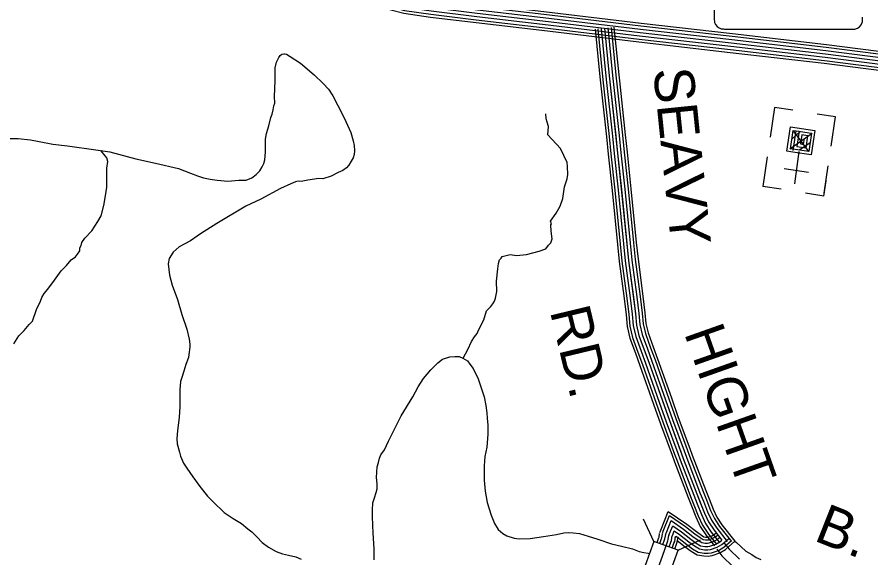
# Model space of a CAD drawing. Extents: x 1551132 to 1791609, y 378168 to 563823.
# Drawn here: x 1682181 to 1690071, y 432585 to 437580 of the extents above; entities that cross this region are included whole.
import ezdxf

# ---------------------------------------------------------------- set-up
doc = ezdxf.new("R2010")
doc.units = 0
for name, color, linetype in [('DESIGN - ROW - Right-of-Way and Easement Labels', 7, 'Continuous'), ('DESIGN - ROW - Slope Lines', 7, 'Continuous'), ('DESIGN - TRANSPORTATION - Text', 7, 'Continuous'), ('DESIGN - UTILITIES - Cable (Underground) with Text', 7, 'Continuous'), ('SURVEY - CENTERLINE - Preliminary Text', 7, 'Continuous'), ('SURVEY - DRAINAGE - Storm Sewer', 7, 'Continuous'), ('SURVEY - PROPERTY - Owners', 7, 'Continuous'), ('SURVEY - TRANSPORTATION - Roads', 7, 'Continuous')]:
    doc.layers.add(name, color=color, linetype=linetype)

msp = doc.modelspace()

# ---------------------------------------------------------------- linework, layer by layer
at = {"layer": 'DESIGN - ROW - Slope Lines'}
for p, q in [((1688621.645, 438410.304), (1688621.663, 437578.518)), ((1688728.058, 437469.186), (1689884.665, 437469.211))]:
    msp.add_line(p, q, dxfattribs=at)
for centre, radius, start, end in [((1688895.755, 437577.81), 274.065, 179.85275, 189.8963889), ((1688712.285, 437559.775), 91.27, 198.5723806, 254.4317917), ((1689906.114, 437557.603), 89.389, 280.9255333, 342.7445611), ((1689925.166, 437548.771), 68.632, 345.0701194, 358.7436306), ((1689047.44, 437584.656), 947.081, 357.7373417, 359.7127861), ((1688731.882, 437831.538), 362.376, 263.0109194, 269.3986278), ((1689895.119, 438003.943), 534.837, 268.8795444, 272.9943)]:
    msp.add_arc(centre, radius, start, end, dxfattribs=at)
at = {"layer": 'DESIGN - TRANSPORTATION - Text'}
for points in [[(1682027.031, 436459.927), (1682189.435, 436459.927), (1682306.282, 436446.035), (1682384.122, 436431.093), (1682511.878, 436407.551), (1682647.724, 436391.926), (1682907.343, 436354.808), (1683039.14, 436335.225), (1683278.468, 436272.315), (1683460.022, 436230.114), (1683671.509, 436181.554), (1683783.039, 436138.178), (1683848.788, 436115.378), (1683904.57, 436094.685), (1683966.435, 436081.943), (1684030.342, 436073.177), (1684128.248, 436064.001), (1684230.362, 436072.802), (1684296.386, 436074.018), (1684350.626, 436095.402), (1684390.958, 436124.961), (1684425.358, 436160.587), (1684445.782, 436198.388), (1684462.115, 436228.231), (1684470.498, 436262.173), (1684475.273, 436332.192), (1684475.99, 436396.26), (1684476.607, 436452.312), (1684485.19, 436504.271), (1684505.964, 436574.107), (1684526.839, 436651.942), (1684537.189, 436683.859), (1684545.638, 436723.802), (1684554.063, 436761.745), (1684562.305, 436783.67), (1684560.996, 436845.764), (1684564.621, 436991.884), (1684565.93, 437110.004), (1684576.53, 437163.939), (1684586.729, 437181.839), (1684599.021, 437207.723), (1684613.22, 437225.574), (1684626.078, 437236.091), (1684644.686, 437239.474), (1684655.378, 437239.091), (1684671.352, 437236.899), (1684705.135, 437216.473), (1684800.466, 437155.272), (1684927.28, 437047.644), (1685008.394, 436966.592), (1685057.81, 436913.949), (1685099.142, 436853.389), (1685146.141, 436762.728), (1685202.89, 436649.926), (1685263.38, 436513.055), (1685286.529, 436436.695), (1685296.046, 436392.535), (1685299.512, 436344.434), (1685297.129, 436310.425), (1685286.796, 436280.516), (1685268.463, 436250.698), (1685246.038, 436212.922), (1685223.747, 436187.155), (1685191.481, 436163.513), (1685149.266, 436143.987), (1685082.884, 436110.736), (1685006.619, 436087.619), (1684970.645, 436090.044)], [(1686302.429, 434429.176), (1686347.237, 434509.928), (1686380.061, 434583.63), (1686408.552, 434627.34), (1686432.885, 434657.082), (1686443.243, 434689), (1686494.283, 434782.502), (1686517.225, 434866.321), (1686557.69, 434907.889), (1686575.957, 434931.698), (1686592.248, 434957.532), (1686602.556, 434985.441), (1686613.222, 435045.384), (1686612.289, 435141.503), (1686623.539, 435253.498), (1686630.114, 435305.483), (1686638.497, 435339.417), (1686654.647, 435353.242), (1686664.83, 435369.143), (1686698.937, 435378.751), (1686737.053, 435388.31), (1686796.935, 435377.585), (1686887.066, 435388.527), (1687005.422, 435419.161), (1687065.67, 435440.47), (1687092.028, 435472.196), (1687114.269, 435493.954), (1687126.694, 435531.855), (1687117.469, 435602.041), (1687114.119, 435660.151), (1687120.228, 435670.084), (1687108.52, 435696.251), (1687161.343, 435769.712), (1687198.051, 435833.347), (1687224.85, 435905.115), (1687238.033, 436011.076), (1687262.858, 436084.87), (1687271.324, 436126.813), (1687268.149, 436200.931), (1687262.55, 436237.041), (1687201.976, 436365.911), (1687085.354, 436491.431), (1687092.22, 436569.441), (1687080.671, 436609.625), (1687069.021, 436641.793), (1687065.538, 436687.894)], [(1682588.859, 435235.312), (1682637.416, 435284.789), (1682682.015, 435338.323), (1682720.322, 435365.899), (1682740.588, 435389.691), (1682760.946, 435421.484), (1682761.255, 435449.51), (1682771.504, 435471.41), (1682779.796, 435497.344), (1682808.262, 435539.054), (1682871.019, 435606.389), (1682927.976, 435691.808), (1682956.575, 435745.534), (1682981.616, 435839.337), (1682996.616, 435929.264), (1683011.507, 436009.183), (1683008.599, 436107.327), (1683009.466, 436185.404), (1683018.141, 436245.372), (1683010.541, 436281.498), (1682994.741, 436299.707), (1682954.309, 436347.833)], [(1684970.645, 436090.044), (1684868.439, 436073.235), (1684806.307, 436061.96), (1684778.333, 436064.293), (1684754.267, 436058.576), (1684710.068, 436041.076), (1684615.553, 435996.15), (1684434.449, 435898.18), (1684295.711, 435833.754), (1684027.892, 435672.749), (1683876.82, 435578.43), (1683782.089, 435513.478), (1683679.466, 435458.635), (1683622.909, 435409.251), (1683586.244, 435349.616), (1683575.711, 435301.689), (1683583.135, 435249.538), (1683590.535, 435195.387), (1683613.526, 435105.018), (1683662.058, 434972.289), (1683704.524, 434833.627), (1683749.006, 434696.949), (1683771.989, 434604.571), (1683777.497, 434560.453), (1683777.18, 434532.428), (1683768.431, 434464.451), (1683764.114, 434436.467), (1683741.381, 434370.665), (1683720.715, 434310.847), (1683704.049, 434250.97), (1683689.624, 434213.103), (1683684.774, 434137.076), (1683685.932, 434060.974), (1683685.066, 433982.897), (1683677.932, 433880.861), (1683662.616, 433762.907), (1683655.75, 433684.905), (1683659.233, 433638.813), (1683680.391, 433562.469), (1683689.965, 433524.318), (1683719.256, 433459.891), (1683750.739, 433413.465), (1683803.871, 433334.746), (1683870.894, 433245.852), (1683939.893, 433154.933), (1683991.333, 433104.265), (1684094.239, 433004.93), (1684177.62, 432947.878), (1684253.127, 432902.935), (1684314.592, 432854.151), (1684350.274, 432825.692), (1684395.765, 432779.099), (1684445.206, 432728.456), (1684502.721, 432683.721), (1684574.294, 432644.829), (1684632.051, 432622.12), (1684687.916, 432609.444), (1684755.757, 432594.627), (1684805.539, 432574.01)], [(1682151.319, 434561.736), (1682198.159, 434637.263), (1682244.7, 434684.764), (1682293.315, 434740.249), (1682323.673, 434771.925), (1682358.872, 434879.636), (1682395.746, 434957.288), (1682408.096, 434989.172), (1682430.521, 435026.948), (1682464.986, 435068.591), (1682525.902, 435149.96), (1682588.859, 435235.312)], [(1685481.548, 432567.985), (1685480.681, 432670.113), (1685472.29, 432814.375), (1685467.107, 432888.527), (1685465.973, 432966.629), (1685464.648, 433026.714), (1685469.382, 433092.732), (1685483.915, 433140.609), (1685498.473, 433190.493), (1685506.848, 433224.436), (1685507.339, 433268.479), (1685501.981, 433326.605), (1685509.098, 433426.641), (1685519.539, 433466.559), (1685529.989, 433506.477), (1685542.339, 433538.369), (1685574.854, 433584.037), (1685613.745, 433663.664), (1685730.368, 433898.554), (1685836.324, 434073.492), (1685887.347, 434164.994), (1685936.213, 434242.504), (1686003.128, 434323.798), (1686069.843, 434387.083), (1686112.217, 434420.618), (1686178.466, 434441.851), (1686226.506, 434445.293), (1686264.53, 434446.843)], [(1686264.53, 434446.843), (1686300.346, 434430.401), (1686342.079, 434405.876), (1686365.728, 434373.558), (1686395.302, 434335.165), (1686440.234, 434238.521), (1686498.408, 434073.642), (1686511.491, 433991.398), (1686520.757, 433925.213), (1686526.224, 433877.095), (1686529.491, 433810.977), (1686530.557, 433726.866), (1686521.224, 433606.846), (1686502.283, 433522.969), (1686497.308, 433434.934), (1686495.833, 433302.797), (1686506.724, 433202.553), (1686525.54, 433096.216), (1686562.273, 432981.647), (1686591.405, 432903.211), (1686626.804, 432848.735), (1686668.403, 432812.192), (1686706.161, 432789.725), (1686773.909, 432766.891), (1686823.841, 432760.291), (1686921.889, 432763.133), (1687044.111, 432781.708), (1687166.333, 432800.284), (1687234.532, 432817.493), (1687272.573, 432821.043), (1687320.53, 432816.468), (1687376.487, 432811.801), (1687458.193, 432784.8), (1687545.925, 432759.733), (1687673.455, 432716.174), (1687767.228, 432695.04), (1687866.942, 432667.822), (1687930.699, 432645.039), (1687972.606, 432636.538), (1688012.514, 432628.055), (1688026.905, 432625.18)]]:
    msp.add_lwpolyline(points, dxfattribs=at)
at = {"layer": 'DESIGN - UTILITIES - Cable (Underground) with Text'}
for p, q in [((1689180.818, 436746.416), (1689139.348, 436470.469)), ((1689350.063, 436721.094), (1689180.818, 436746.416)), ((1689744.229, 436657.784), (1689574.976, 436683.098)), ((1689703.95, 436388.703), (1689744.229, 436657.784)), ((1689112.559, 436290.615), (1689071.58, 436016.043)), ((1689268.139, 436181.525), (1689493.593, 436147.72)), ((1689638.599, 435952.87), (1689676.662, 436206.342)), ((1689240.784, 435990.721), (1689071.58, 436016.043)), ((1689634.817, 435927.461), (1689655.873, 436068.48)), ((1689634.817, 435927.461), (1689465.596, 435952.6))]:
    msp.add_line(p, q, dxfattribs=at)
for points in [[(1689406.188, 436319.113), (1689406.772, 436323.338), (1689293.994, 436340.245), (1689327.757, 436565.749), (1689553.387, 436531.878), (1689519.582, 436306.382), (1689350.329, 436331.662), (1689351.437, 436339.513)], [(1689321.894, 436362.746), (1689527.379, 436506.502)], [(1689353.045, 436349.263), (1689379.926, 436529.191), (1689520.878, 436507.877), (1689495.64, 436338.665), (1689326.378, 436364.212), (1689351.675, 436533.249), (1689408.209, 436524.958), (1689387.07, 436383.897), (1689471.697, 436371.265), (1689488.462, 436484.001), (1689432.086, 436492.5), (1689419.495, 436407.948), (1689447.512, 436403.707), (1689456.095, 436460.075)], [(1689342.201, 436456.306), (1689416.185, 436523.342)], [(1689496.206, 436339.89), (1689356.3, 436530.808)], [(1689409.213, 436352.772), (1689506.563, 436419.217)], [(1689367.16, 436041.466), (1689408.838, 436337.864)]]:
    msp.add_lwpolyline(points, dxfattribs=at)
at = {"layer": 'SURVEY - CENTERLINE - Preliminary Text'}
for points in [[(1681622.025, 439012.586), (1682099.83, 438872.182), (1683124.214, 438579.092), (1684451.083, 438193.607), (1685427.977, 437892.65), (1685684.321, 437815.24), (1685789.718, 437786.239), (1686023.229, 437753.505), (1686441.986, 437702.812), (1687049.722, 437632.735), (1687947.351, 437524.691), (1688790.781, 437427.056), (1689660.927, 437327.162), (1690457.1, 437225.726), (1691150.425, 437137.108), (1691735.637, 437067.231), (1692227.308, 437010.672)], [(1681606.675, 438959.026), (1682084.314, 438818.672), (1683108.781, 438525.549), (1684435.117, 438140.231), (1685411.719, 437839.357), (1685668.871, 437761.697), (1685778.418, 437731.562), (1686016.013, 437698.253), (1686435.453, 437647.477), (1687043.197, 437577.392), (1687940.818, 437469.357), (1688784.398, 437371.704), (1689654.227, 437271.844), (1690450.05, 437170.458), (1691143.592, 437081.806), (1691729.153, 437011.896), (1692220.509, 436955.37)], [(1681615.192, 438988.835), (1682092.947, 438848.448), (1683117.364, 438555.341), (1684444, 438169.932), (1685420.768, 437869.008), (1685677.471, 437791.489), (1685784.71, 437761.98), (1686020.029, 437728.996), (1686439.086, 437678.27), (1687046.83, 437608.185), (1687944.451, 437500.149), (1688787.948, 437402.497), (1689657.952, 437302.62), (1690453.975, 437201.209), (1691147.4, 437112.574), (1691732.762, 437042.681), (1692224.275, 436986.138)], [(1681581.017, 438869.624), (1682058.414, 438729.345), (1683083.015, 438436.188), (1684408.451, 438051.128), (1685384.586, 437750.404), (1685643.088, 437672.336), (1685759.544, 437640.293), (1686003.963, 437606.026), (1686424.536, 437555.116), (1687032.314, 437485.032), (1687929.918, 437376.996), (1688773.748, 437279.31), (1689643.052, 437179.517), (1690438.275, 437078.206), (1691132.184, 436989.504), (1691718.329, 436919.527), (1692209.192, 436863.059)], [(1681589.559, 438899.433), (1682067.048, 438759.121), (1683091.598, 438465.98), (1684417.334, 438080.829), (1685393.636, 437780.055), (1685651.688, 437702.128), (1685765.835, 437670.711), (1686007.98, 437636.768), (1686428.17, 437585.909), (1687035.947, 437515.824), (1687933.551, 437407.788), (1688777.298, 437310.103), (1689646.777, 437210.292), (1690442.2, 437108.957), (1691135.992, 437020.271), (1691721.937, 436950.311), (1692212.95, 436893.827)], [(1681598.117, 438929.225), (1682075.681, 438788.897), (1683100.19, 438495.764), (1684426.225, 438110.53), (1685402.677, 437809.706), (1685660.279, 437731.912), (1685772.127, 437701.137), (1686011.996, 437667.511), (1686431.811, 437616.693), (1687039.572, 437546.608), (1687937.184, 437438.572), (1688780.848, 437340.904), (1689650.502, 437241.068), (1690446.125, 437139.708), (1691139.792, 437051.039), (1691725.545, 436981.104), (1692216.717, 436924.594)], [(1681573.909, 438844.915), (1682051.256, 438704.644), (1683075.89, 438411.479), (1684401.076, 438026.494), (1685377.086, 437725.804), (1685635.963, 437647.627), (1685754.327, 437615.051), (1686000.638, 437580.525), (1686421.52, 437529.582), (1687029.306, 437459.489), (1687926.901, 437351.462), (1688770.806, 437253.76), (1689639.961, 437153.983), (1690435.026, 437052.697), (1691129.034, 436963.978), (1691715.337, 436893.985), (1692206.051, 436837.525)], [(1682075.681, 438788.897), (1683100.19, 438495.764), (1684426.225, 438110.53), (1685402.677, 437809.706), (1685660.279, 437731.912), (1685772.127, 437701.137), (1686011.996, 437667.511), (1686431.811, 437616.693), (1687039.572, 437546.608), (1687937.184, 437438.572), (1688780.848, 437340.904), (1689650.502, 437241.068), (1690446.125, 437139.708)]]:
    msp.add_lwpolyline(points, dxfattribs=at)
at = {"layer": 'SURVEY - DRAINAGE - Storm Sewer'}
for p, q in [((1688066.24, 432738.352), (1687970.251, 432944.192)), ((1688289.517, 432657.083), (1688495.365, 432753.08))]:
    msp.add_line(p, q, dxfattribs=at)
msp.add_lwpolyline([(1687984.979, 432515.075), (1688208.248, 432433.822), (1688289.517, 432657.083), (1688066.24, 432738.352)], close=True, dxfattribs=at)
at = {"layer": 'SURVEY - PROPERTY - Owners'}
for points in [[(1688715.697, 432722.499), (1688761.354, 432667.19), (1688856.394, 432572.279)], [(1688813.278, 432739.008), (1688829.728, 432726.95), (1688914.209, 432647.797), (1688968.899, 432616.322), (1689011.557, 432589.071), (1689054.172, 432571.221)], [(1688645.749, 432664.748), (1688694.181, 432606.08), (1688800.77, 432499.627)]]:
    msp.add_lwpolyline(points, dxfattribs=at)
at = {"layer": 'SURVEY - TRANSPORTATION - Roads'}
for points in [[(1687522.411, 437469.506), (1687566.368, 437028.528), (1687572.618, 436971.21)], [(1687547.01, 437471.956), (1687590.951, 437031.095), (1687597.192, 436973.893)], [(1687577.851, 437475.032), (1687621.783, 437034.312), (1687628.008, 436977.26)], [(1687608.7, 437478.107), (1687652.616, 437037.529), (1687730.372, 436324.452), (1687831.702, 435333.017), (1687895.367, 434840.188), (1687904.459, 434736.052), (1687927.6, 434639.791), (1688017.339, 434392.843), (1688208.401, 433852.829), (1688337.206, 433503.478), (1688462.195, 433176.178), (1688532.568, 432999.44), (1688569.817, 432919.063), (1688621.066, 432840.561), (1688693.223, 432749.95)], [(1687608.7, 437478.107), (1687652.616, 437037.529), (1687658.824, 436980.619)], [(1687639.55, 437481.182), (1687683.448, 437040.745), (1687689.64, 436983.977)], [(1687670.391, 437484.257), (1687714.281, 437043.962), (1687720.456, 436987.344)], [(1687695.982, 437486.807), (1687739.855, 437046.637), (1687746.022, 436990.136)], [(1687572.609, 436971.235), (1687626.816, 436474.172)], [(1687597.184, 436973.91), (1687651.391, 436476.847)], [(1687628, 436977.277), (1687682.206, 436480.214)], [(1687658.816, 436980.635), (1687713.022, 436483.572)], [(1687689.632, 436983.994), (1687743.838, 436486.931)], [(1687720.447, 436987.361), (1687774.654, 436490.298)], [(1687746.014, 436990.144), (1687800.22, 436493.081)], [(1687743.838, 436486.947), (1687761.196, 436327.71), (1687795.779, 435989.434)], [(1687774.654, 436490.306), (1687792.029, 436330.96), (1687826.611, 435992.593)], [(1687800.22, 436493.098), (1687817.603, 436333.668), (1687852.194, 435995.201)], [(1687626.816, 436474.189), (1687644.141, 436315.343), (1687678.673, 435977.467)], [(1687651.391, 436476.872), (1687668.715, 436317.943), (1687703.264, 435979.976)], [(1687682.206, 436480.231), (1687699.548, 436321.193), (1687734.097, 435983.134)], [(1687713.022, 436483.589), (1687730.372, 436324.452), (1687764.938, 435986.284)], [(1687678.665, 435977.484), (1687729.505, 435480.063)], [(1687703.256, 435979.993), (1687754.096, 435482.571)], [(1687734.088, 435983.151), (1687784.929, 435485.73)], [(1687764.929, 435986.301), (1687815.77, 435488.88)], [(1687795.77, 435989.451), (1687846.61, 435492.03)], [(1687826.603, 435992.61), (1687877.443, 435495.188)], [(1687852.186, 435995.218), (1687903.026, 435497.797)], [(1687729.505, 435480.079), (1687745.554, 435323.05), (1687789.687, 434981.416)], [(1687754.096, 435482.588), (1687770.112, 435325.892), (1687814.194, 434984.583)], [(1687784.929, 435485.746), (1687800.903, 435329.451), (1687844.944, 434988.55)], [(1687815.77, 435488.896), (1687831.702, 435333.017), (1687875.685, 434992.525)], [(1687846.61, 435492.046), (1687862.502, 435336.584), (1687906.425, 434996.5)], [(1687877.443, 435495.205), (1687893.293, 435340.143), (1687937.175, 435000.467)], [(1687903.026, 435497.813), (1687918.842, 435343.101), (1687962.674, 435003.767)], [(1687844.944, 434988.567), (1687864.543, 434836.854), (1687873.776, 434731.052), (1687897.867, 434630.849), (1687947.258, 434494.929)], [(1687875.685, 434992.542), (1687895.367, 434840.188), (1687904.459, 434736.052), (1687927.6, 434639.791), (1687976.39, 434505.521)], [(1687906.425, 434996.517), (1687926.192, 434843.521), (1687935.141, 434741.052), (1687957.332, 434648.733), (1688005.523, 434516.113)], [(1687937.175, 435000.484), (1687957.016, 434846.863), (1687965.824, 434746.052), (1687987.065, 434657.683), (1688034.664, 434526.696)], [(1687962.674, 435003.784), (1687982.59, 434849.63), (1687991.273, 434750.194), (1688011.731, 434665.1), (1688058.83, 434535.48)], [(1687789.687, 434981.433), (1687809.136, 434830.854), (1687818.636, 434722.068), (1687844.427, 434614.765), (1687894.892, 434475.903)], [(1687814.194, 434984.6), (1687833.719, 434833.513), (1687843.094, 434726.051), (1687868.135, 434621.899), (1687918.117, 434484.345)], [(1688005.523, 434516.121), (1688046.522, 434403.31), (1688173.344, 434044.85)], [(1688034.664, 434526.713), (1688075.696, 434413.768), (1688202.568, 434055.192)], [(1688058.83, 434535.497), (1688099.904, 434422.452), (1688226.809, 434063.768)], [(1687894.892, 434475.92), (1687935.716, 434363.567), (1688062.371, 434005.583)], [(1687918.117, 434484.362), (1687958.982, 434371.917), (1688085.671, 434013.825)], [(1687947.258, 434494.954), (1687988.157, 434382.376), (1688114.895, 434024.166)], [(1687976.39, 434505.537), (1688017.339, 434392.843), (1688144.119, 434034.508)], [(1688173.344, 434044.867), (1688237.559, 433863.362), (1688343.781, 433575.246)], [(1688202.568, 434055.209), (1688266.717, 433873.896), (1688372.872, 433585.972)], [(1688226.809, 434063.784), (1688290.899, 433882.63), (1688396.997, 433594.864)], [(1688062.371, 434005.599), (1688126.845, 433823.361), (1688233.342, 433534.52)], [(1688085.671, 434013.841), (1688150.086, 433831.761), (1688256.525, 433543.071)], [(1688114.895, 434024.183), (1688179.244, 433842.295), (1688285.616, 433553.796)], [(1688144.119, 434034.525), (1688208.401, 433852.829), (1688314.699, 433564.521)], [(1688343.781, 433575.263), (1688366.231, 433514.37), (1688491.078, 433187.445), (1688522.285, 433109.068)], [(1688372.872, 433585.98), (1688395.255, 433525.262), (1688519.96, 433198.712), (1688551.084, 433120.543)], [(1688396.997, 433594.88), (1688419.329, 433534.295), (1688543.918, 433208.054), (1688574.976, 433130.052)], [(1688233.334, 433534.545), (1688256.017, 433473.01), (1688381.405, 433144.669), (1688412.921, 433065.517)], [(1688256.525, 433543.096), (1688279.158, 433481.694), (1688404.43, 433153.644), (1688435.887, 433074.658)], [(1688285.616, 433553.813), (1688308.182, 433492.586), (1688433.312, 433164.911), (1688464.686, 433086.134)], [(1688314.699, 433564.538), (1688337.206, 433503.478), (1688462.195, 433176.178), (1688493.486, 433097.601)], [(1688493.477, 433097.609), (1688532.568, 432999.44), (1688569.817, 432919.063), (1688621.066, 432840.561), (1688693.223, 432749.95)], [(1688522.277, 433109.076), (1688561.051, 433011.699), (1688597, 432934.13), (1688646.224, 432858.728), (1688743.021, 432737.175)], [(1688551.076, 433120.551), (1688589.534, 433023.966), (1688624.183, 432949.205), (1688671.382, 432876.903), (1688782.462, 432737.416)], [(1688574.967, 433130.06), (1688613.166, 433034.132), (1688646.732, 432961.706), (1688692.256, 432891.97), (1688814.136, 432738.916)], [(1688121.503, 432818.902), (1688129.219, 432840.835), (1688198.609, 433015.148), (1688371.105, 432896.612), (1688458.378, 432828.369), (1688505.46, 432794.284), (1688527.985, 432780.467), (1688543.468, 432777.876), (1688559.167, 432777.384), (1688563.242, 432777.892), (1688600.175, 432790.518), (1688624.033, 432804.685), (1688636.282, 432815.352)], [(1688412.913, 433065.525), (1688452.887, 432965.139), (1688493.777, 432876.912), (1688550.693, 432789.734), (1688625.391, 432695.924)], [(1688435.879, 433074.667), (1688475.603, 432974.914), (1688515.452, 432888.92), (1688570.751, 432804.218), (1688644.724, 432711.324)], [(1688464.678, 433086.142), (1688504.086, 432987.181), (1688542.635, 432903.996), (1688595.908, 432822.394), (1688668.973, 432730.641)], [(1688144.819, 432810.693), (1688152.369, 432832.16), (1688210.126, 432977.247), (1688356.481, 432876.67), (1688443.512, 432808.618), (1688491.727, 432773.709), (1688519.16, 432756.892), (1688541.026, 432753.225), (1688560.317, 432752.617), (1688568.834, 432753.683), (1688610.591, 432767.959), (1688638.574, 432784.576), (1688652.515, 432796.71)], [(1688174.06, 432800.409), (1688181.401, 432821.277), (1688224.567, 432929.705), (1688338.139, 432851.661), (1688424.871, 432783.842), (1688474.511, 432747.908), (1688508.085, 432727.308), (1688537.968, 432722.299), (1688561.767, 432721.558), (1688575.834, 432723.316), (1688623.658, 432739.658), (1688656.815, 432759.359), (1688672.865, 432773.334)], [(1688203.301, 432790.118), (1688210.434, 432810.393), (1688239.008, 432882.17), (1688319.798, 432826.652), (1688406.229, 432759.067), (1688457.295, 432722.099), (1688497.019, 432697.732), (1688534.91, 432691.382), (1688563.209, 432690.498), (1688582.842, 432692.948), (1688636.724, 432711.366), (1688675.056, 432734.133), (1688693.223, 432749.95)], [(1688203.301, 432790.118), (1688210.434, 432810.393), (1688239.008, 432882.17), (1688319.798, 432826.652), (1688406.229, 432759.067), (1688457.295, 432722.099), (1688497.019, 432697.732), (1688534.91, 432691.382), (1688563.209, 432690.498), (1688582.842, 432692.948), (1688636.724, 432711.366), (1688675.056, 432734.133), (1688693.223, 432749.95)], [(1686175.829, 427449.418), (1686421.815, 427631.865), (1686648.902, 427799.886), (1686749.441, 427881.013), (1686824.106, 427972.382), (1686860.597, 428036.084), (1686887.254, 428117.886), (1686966.061, 428459.345), (1687044.218, 428724.769), (1687180.456, 429243.799), (1687231.972, 429429.429), (1687318.403, 429728.795), (1687466.559, 430239.709), (1687583.798, 430638.853), (1687715.67, 431113.898), (1687832.876, 431509.034), (1687931.565, 431840.309), (1688014.197, 432161.726), (1688072.129, 432397.316), (1688143.777, 432602.771), (1688192.893, 432742.4), (1688197.459, 432753.883), (1688204.917, 432794.718)], [(1688094.837, 432727.983), (1688110.736, 432773.175), (1688112.736, 432778.209), (1688118.628, 432810.476)], [(1688118.986, 432719.132), (1688134.819, 432764.15), (1688137.577, 432771.075), (1688143.927, 432805.86)], [(1688148.135, 432708.574), (1688163.86, 432753.275), (1688167.518, 432762.483), (1688174.426, 432800.284)], [(1688177.251, 432697.932), (1688192.893, 432742.4), (1688197.459, 432753.883), (1688204.917, 432794.718)], [(1688206.376, 432687.315), (1688221.925, 432731.524), (1688227.4, 432745.283), (1688235.408, 432789.151)], [(1688232.542, 432779.826), (1688239.467, 432799.509), (1688253.45, 432834.635), (1688301.457, 432801.643), (1688387.588, 432734.291), (1688440.079, 432696.29), (1688485.952, 432668.156), (1688531.851, 432660.464), (1688564.651, 432659.439), (1688589.85, 432662.581), (1688649.79, 432683.073), (1688693.298, 432708.907), (1688754.588, 432762.267)], [(1688235.517, 432676.731), (1688250.966, 432720.649), (1688257.341, 432736.691), (1688265.908, 432783.576)], [(1688258.733, 432668.248), (1688274.116, 432711.974), (1688281.216, 432729.833), (1688290.224, 432779.134)], [(1688261.783, 432769.542), (1688267.949, 432787.051), (1688283.116, 432776.634), (1688368.947, 432709.515), (1688422.862, 432670.489), (1688474.878, 432638.572), (1688528.793, 432629.538), (1688566.101, 432628.38), (1688596.85, 432632.214), (1688662.857, 432654.773), (1688711.539, 432683.69), (1688783.454, 432746.325)], [(1688280.716, 432745.858), (1688353.481, 432688.965), (1688408.579, 432649.081), (1688465.695, 432614.038), (1688526.251, 432603.888), (1688567.292, 432602.613), (1688602.666, 432607.021), (1688673.698, 432631.305), (1688726.672, 432662.764), (1688814.136, 432738.916)]]:
    msp.add_lwpolyline(points, dxfattribs=at)

# ---------------------------------------------------------------- texts
at = {"layer": 'DESIGN - ROW - Right-of-Way and Easement Labels'}
for s, height, rotation, p in [('SEAVY', 370.0095, 275.8352611, (1688058.215, 437097.18)), ('SEAVY', 370.0095, 275.8352611, (1688058.215, 437097.18)), ('RD.', 370.0086, 283.5188139, (1687103.093, 434865.076)), ('HIGHT', 370.0075, 289.4841583, (1688342.232, 434662.992)), ('B.', 369.9937, 338.3199444, (1689533.453, 432749.584))]:
    msp.add_text(s, height=height, rotation=rotation, dxfattribs=at).set_placement(p)

doc.saveas('drawing.dxf')
